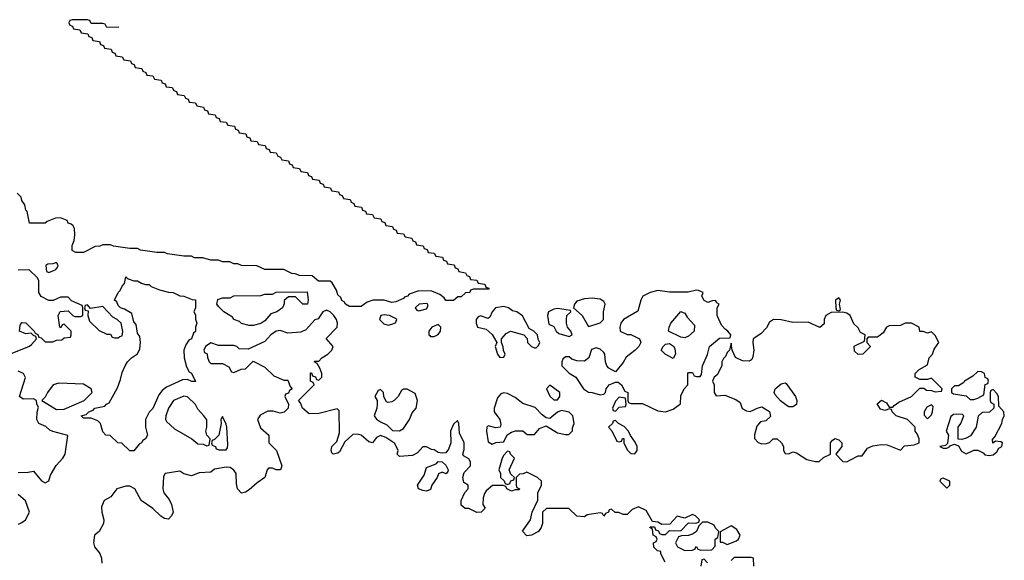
# Model space of a CAD drawing. Header units: inches. Extents: x 2601682 to 2755810, y 449311 to 584050.
# Tile 362 of 505: x 2701898 to 2707008, y 520960 to 523766. Entities that reach past the tile are written whole.
import ezdxf

# ---------------------------------------------------------------- set-up
doc = ezdxf.new("R2010")
doc.units = ezdxf.units.IN
doc.header["$MEASUREMENT"] = 0
doc.layers.add('C7502', color=7, linetype='Continuous')

msp = doc.modelspace()

# ---------------------------------------------------------------- linework, layer by layer
at = {"layer": 'C7502', "color": 2}
for points, elevation in [([(2702413, 523727), (2702350, 523726), (2702342, 523742), (2702330, 523746), (2702270, 523746), (2702262, 523762), (2702250, 523766), (2702170, 523766), (2702158, 523762), (2702154, 523750), (2702158, 523738), (2702172.7, 523732.7), (2702178, 523718), (2702210, 523714), (2702218, 523698), (2702252.7, 523692.7), (2702258, 523678), (2702272.7, 523672.7), (2702278, 523658), (2702312.7, 523652.7), (2702318, 523638), (2702332.7, 523632.7), (2702338, 523618), (2702372.7, 523612.7), (2702378, 523598), (2702392.7, 523592.7), (2702398, 523578), (2702430, 523574), (2702438, 523558), (2702472.7, 523552.7), (2702478, 523538), (2702492.7, 523532.7), (2702498, 523518), (2702532.7, 523512.7), (2702538, 523498), (2702552.7, 523492.7), (2702558, 523478), (2702590, 523474), (2702598, 523458), (2702632.7, 523452.7), (2702638, 523438), (2702652.7, 523432.7), (2702658, 523418), (2702690, 523414), (2702698, 523398), (2702712.7, 523392.7), (2702718, 523378), (2702752.7, 523372.7), (2702758, 523358), (2702772.7, 523352.7), (2702778, 523338), (2702810, 523334), (2702818, 523318), (2702852.7, 523312.7), (2702858, 523298), (2702872.7, 523292.7), (2702878, 523278), (2702912.7, 523272.7), (2702918, 523258), (2702932.7, 523252.7), (2702938, 523238), (2702970, 523234), (2702978, 523218), (2703012.7, 523212.7), (2703018, 523198), (2703032.7, 523192.7), (2703038, 523178), (2703072.7, 523172.7), (2703078, 523158), (2703092.7, 523152.7), (2703098, 523138), (2703130, 523134), (2703138, 523118), (2703172.7, 523112.7), (2703178, 523098), (2703192.7, 523092.7), (2703198, 523078), (2703230, 523074), (2703238, 523058), (2703252.7, 523052.7), (2703258, 523038), (2703292.7, 523032.7), (2703298, 523018), (2703312.7, 523012.7), (2703318, 522998), (2703350, 522994), (2703358, 522978), (2703392.7, 522972.7), (2703398, 522958), (2703412.7, 522952.7), (2703418, 522938), (2703452.7, 522932.7), (2703458, 522918), (2703472.7, 522912.7), (2703478, 522898), (2703510, 522894), (2703518, 522878), (2703552.7, 522872.7), (2703558, 522858), (2703572.7, 522852.7), (2703578, 522838), (2703612.7, 522832.7), (2703618, 522818), (2703632.7, 522812.7), (2703638, 522798), (2703672.7, 522792.7), (2703678, 522778), (2703692.7, 522772.7), (2703698, 522758), (2703730, 522754), (2703738, 522738), (2703772.7, 522732.7), (2703778, 522718), (2703792.7, 522712.7), (2703798, 522698), (2703832.7, 522692.7), (2703838, 522678), (2703852.7, 522672.7), (2703858, 522658), (2703890, 522654), (2703898, 522638), (2703932.7, 522632.7), (2703938, 522618), (2703952.7, 522612.7), (2703958, 522598), (2703992.7, 522592.7), (2703998, 522578), (2704012.7, 522572.7), (2704018, 522558), (2704050, 522554), (2704058, 522538), (2704092.7, 522532.7), (2704098, 522518), (2704112.7, 522512.7), (2704118, 522498), (2704152.7, 522492.7), (2704158, 522478), (2704172.7, 522472.7), (2704178, 522458), (2704212.7, 522452.7), (2704218, 522438), (2704232.7, 522432.7), (2704238, 522418), (2704270, 522414), (2704278, 522398), (2704312.7, 522392.7), (2704318, 522378), (2704332.7, 522372.7), (2704332.7, 522367.3), (2704252.7, 522367.3), (2704238, 522362), (2704234, 522350), (2704211.3, 522348.7), (2704190, 522328), (2704172.7, 522327.3), (2704150, 522308.7), (2704110, 522309), (2704102, 522322), (2704079, 522339), (2704036.4, 522356.4), (2703970, 522358), (2703919.6, 522340.4), (2703911.3, 522330), (2703894.8, 522325.2), (2703890, 522318), (2703850, 522302), (2703830, 522298), (2703789.2, 522309.2), (2703730.7, 522309.3), (2703701, 522299), (2703670, 522278), (2703610, 522278), (2703590, 522288.7), (2703582, 522302), (2703570, 522308.7), (2703564.7, 522324.7), (2703550, 522338), (2703542, 522362), (2703520.4, 522400.4), (2703510, 522408.7), (2703448.7, 522408.7), (2703416.4, 522436.4), (2703350, 522438), (2703327.3, 522447.3), (2703310, 522448), (2703268.4, 522468.4), (2703170, 522469), (2703128.9, 522488.9), (2703050, 522489.2), (2703030, 522498), (2703010, 522498), (2702989, 522509), (2702950, 522509.3), (2702930, 522518), (2702890, 522518), (2702849, 522529), (2702806, 522530), (2702790, 522538), (2702750, 522538), (2702666, 522550), (2702650, 522558), (2702610, 522558), (2702526, 522570), (2702510, 522578), (2702470, 522578), (2702386, 522590), (2702370, 522598), (2702330, 522598), (2702314, 522590), (2702290.7, 522589.3), (2702230, 522558), (2702190, 522558), (2702170, 522568.7), (2702170, 522594), (2702180.4, 522619.6), (2702184, 522650), (2702182, 522682), (2702175.3, 522695.3), (2702165.2, 522705.2), (2702149.2, 522710), (2702144, 522724), (2702110, 522738), (2702083.6, 522736.4), (2702041, 522719), (2702030, 522709.4), (2701949.2, 522710), (2701938, 522770), (2701930, 522778), (2701924.7, 522804.7), (2701910, 522828), (2701905.2, 522845.2), (2701884.7, 522864.7)], -2), ([(2701850, 522032), (2701948.9, 522071.1), (2701960.4, 522079.6), (2701986, 522110), (2701982, 522122), (2701970, 522126), (2701958, 522138), (2701930, 522135.3), (2701898, 522150), (2701900.4, 522179.6), (2701910, 522194), (2701930, 522192), (2701974, 522150), (2701978, 522138), (2701992.7, 522132.7), (2701998, 522118), (2702010, 522114), (2702030, 522094), (2702070, 522094), (2702090, 522102), (2702116.4, 522103.6), (2702130, 522114), (2702162, 522118), (2702166, 522130), (2702166, 522150), (2702130, 522186), (2702118, 522182), (2702112.7, 522167.3), (2702106, 522170), (2702098, 522230), (2702108.7, 522251.3), (2702150, 522254), (2702174, 522230), (2702185.4, 522225.4), (2702215.3, 522224.7), (2702226, 522230), (2702226, 522270), (2702222, 522282), (2702167.3, 522307.3), (2702150, 522326), (2702110, 522326), (2702071.6, 522308.4), (2702050, 522308), (2702010, 522328.7), (2701998, 522350), (2701998, 522410), (2701990, 522426), (2701947.3, 522467.3), (2701890, 522466)], 2), ([(2705248, 520950), (2705226, 520994), (2705226, 521006), (2705208.4, 521008.4), (2705188.4, 521028.4), (2705188, 521050), (2705202, 521058), (2705206, 521070), (2705202, 521082), (2705186, 521090), (2705182, 521122), (2705168, 521130), (2705170, 521134), (2705192.7, 521132.7), (2705198, 521118), (2705212.7, 521112.7), (2705218, 521098), (2705230, 521094), (2705250, 521094), (2705270, 521114), (2705330, 521112), (2705370, 521154), (2705407.3, 521152.7), (2705422, 521158), (2705426, 521170), (2705406, 521190), (2705390, 521198), (2705350, 521178), (2705310, 521188), (2705272.7, 521147.3), (2705230, 521146), (2705210, 521158), (2705182, 521162), (2705150, 521218), (2705110, 521238), (2705076.9, 521223.1), (2705050, 521198), (2705030, 521198), (2705007.3, 521207.3), (2704988.4, 521208.4), (2704970, 521226), (2704958, 521222), (2704954, 521210), (2704938, 521202), (2704930, 521188), (2704922, 521202), (2704910, 521206), (2704843.6, 521196.4), (2704830, 521186), (2704790, 521188), (2704748, 521228), (2704631.6, 521228.4), (2704612, 521210), (2704611, 521150), (2704604.7, 521130), (2704591.3, 521110), (2704554, 521090), (2704530, 521086), (2704508.4, 521111.6), (2704548.7, 521170), (2704558, 521210), (2704587.3, 521272.7), (2704588, 521310), (2704606, 521350), (2704606, 521370), (2704586, 521390), (2704530, 521418), (2704511.6, 521408.4), (2704492.7, 521407.3), (2704474, 521390), (2704474, 521350), (2704478, 521338), (2704492, 521330), (2704490, 521326), (2704470, 521326), (2704450, 521318), (2704426, 521330), (2704422, 521342), (2704407.3, 521347.3), (2704352.7, 521347.3), (2704319.6, 521320.4), (2704310, 521306), (2704303.6, 521283.6), (2704302, 521250), (2704314, 521230), (2704294, 521210), (2704270, 521208), (2704230, 521228), (2704210, 521228), (2704190, 521246), (2704188.7, 521270), (2704208.4, 521311.6), (2704226, 521330), (2704226, 521350), (2704204, 521364), (2704198, 521390), (2704204.7, 521415.3), (2704238, 521450), (2704238, 521470), (2704230, 521486), (2704202, 521502), (2704198, 521510), (2704205.2, 521534.8), (2704205.2, 521570), (2704180.4, 521620.4), (2704178, 521670), (2704170, 521686), (2704150, 521666), (2704134, 521630), (2704136, 521570), (2704124, 521536), (2704110, 521518), (2704090, 521515.3), (2704070, 521519), (2704050, 521533.2), (2704034.6, 521534.6), (2704010, 521548), (2703990, 521548), (2703962, 521518), (2703936.8, 521503.2), (2703870, 521498), (2703858, 521510), (2703862, 521530), (2703845.2, 521565.2), (2703798, 521598), (2703770, 521608), (2703750, 521598), (2703730, 521568.7), (2703710, 521575.3), (2703670, 521608.7), (2703650, 521615.3), (2703627.3, 521612.7), (2703585.4, 521574.6), (2703558, 521522), (2703550, 521515.3), (2703526, 521510), (2703518, 521518), (2703515.3, 521530), (2703519, 521550), (2703544, 521576), (2703558, 521622), (2703556.4, 521736.4), (2703546, 521746), (2703450, 521721.2), (2703400.4, 521720.4), (2703366, 521750), (2703356.4, 521776.4), (2703346, 521790), (2703426, 521870), (2703422, 521882), (2703408, 521890), (2703407.3, 521932.7), (2703412.7, 521932.7), (2703418, 521918), (2703432.7, 521912.7), (2703438, 521898), (2703450, 521894), (2703466, 521910), (2703466, 521930), (2703456.4, 521956.4), (2703442, 521982), (2703426, 521990), (2703430, 521994), (2703450, 521994), (2703466, 522010), (2703498, 522030), (2703518, 522050), (2703526, 522070), (2703488.7, 522111.3), (2703546, 522170), (2703548, 522190), (2703542, 522210), (2703528.7, 522230), (2703510, 522248.7), (2703490, 522259), (2703472, 522250), (2703446.8, 522213.2), (2703430, 522208), (2703383.6, 522156.4), (2703356.9, 522143.1), (2703290, 522139), (2703250, 522152.7), (2703230, 522149), (2703201, 522130), (2703170, 522095.3), (2703083.6, 522056.4), (2703038, 522058), (2703026, 522070), (2703010, 522075.3), (2702930, 522074), (2702890, 522088), (2702862, 522070), (2702854, 522050), (2702858, 522038), (2702871.6, 522031.6), (2702872.7, 522012.7), (2702882, 521990), (2702890, 521982), (2702950, 521982), (2702983.6, 521963.6), (2702998, 521938), (2703010, 521934), (2703048.4, 521951.6), (2703070, 521954), (2703110, 521994), (2703170, 521962), (2703216.9, 521916.9), (2703270, 521894), (2703290, 521894), (2703302, 521862), (2703312, 521850), (2703298, 521842), (2703292.7, 521827.3), (2703278, 521822), (2703274, 521810), (2703294, 521770), (2703292, 521750), (2703270.5, 521729.5), (2703250, 521724), (2703213.6, 521733.6), (2703186.8, 521733.2), (2703146.4, 521713.6), (2703132, 521690), (2703147.5, 521647.5), (2703192, 521610), (2703192, 521570), (2703231, 521530), (2703258, 521450), (2703252, 521430), (2703230, 521428.7), (2703210, 521438), (2703190, 521438), (2703182, 521430), (2703170.7, 521389.3), (2703130, 521361.2), (2703090, 521325.2), (2703070, 521313.2), (2703050, 521308.7), (2703029, 521330), (2703023.1, 521356.9), (2703022, 521410), (2703010, 521428), (2702990, 521442), (2702970, 521444), (2702910, 521433.2), (2702890, 521418), (2702830, 521414), (2702790, 521399), (2702750, 521408.7), (2702730, 521422), (2702654, 521410), (2702644.7, 521395.3), (2702641, 521330), (2702646, 521310), (2702674.6, 521274.6), (2702686.8, 521250), (2702694.8, 521210), (2702686, 521190), (2702670, 521174), (2702650, 521177.2), (2702630, 521189.2), (2702590, 521229), (2702529.3, 521269.3), (2702495.3, 521330), (2702470, 521344), (2702450, 521344), (2702402, 521330), (2702371.3, 521290), (2702336, 521270), (2702323, 521237), (2702324, 521210), (2702334.9, 521170), (2702332.7, 521150), (2702310.5, 521109.5), (2702286, 521090), (2702281, 521050), (2702286, 521030), (2702314.8, 520994.8), (2702322.8, 520970), (2702324.5, 520944.5)], 2), ([(2701890, 521416), (2701943.1, 521416.9), (2701970, 521422), (2702011.6, 521371.6), (2702030, 521362), (2702050, 521372), (2702058.9, 521401.1), (2702087.6, 521452.4), (2702122.7, 521490), (2702135.1, 521510), (2702148, 521608), (2702070, 521628), (2702054.6, 521634.6), (2702033.6, 521653.6), (2701998, 521670), (2701988, 521690), (2701988.4, 521728.4), (2701995.3, 521755.3), (2701988, 521770), (2701986, 521790), (2701970, 521798), (2701916.4, 521796.4), (2701898, 521810), (2701928, 521908), (2701918, 521930), (2701890, 521942)], 2), ([(2701892.3, 521147.7), (2701910, 521156), (2701928.7, 521170), (2701948.7, 521210), (2701928.9, 521268.9), (2701890, 521302)], 2), ([(2705708.7, 520930), (2705706, 520970), (2705694.6, 520974.6), (2705606, 520974), (2705590, 520958)], 2), ([(2705467.3, 520947.3), (2705450, 520966), (2705438, 520962), (2705434, 520930)], 2)]:
    msp.add_lwpolyline(points, dxfattribs=dict(at, elevation=elevation))
for points, elevation in [([(2702090, 522506), (2702070, 522498), (2702043.6, 522496.4), (2702034, 522490), (2702038, 522458), (2702050, 522454), (2702070, 522462), (2702086, 522470), (2702096.4, 522483.6), (2702098, 522490)], 2), ([(2702811.6, 521888.4), (2702791.3, 521888.7), (2702770, 521898), (2702743.6, 521896.4), (2702661, 521859), (2702638, 521842), (2702621, 521819), (2702590, 521748), (2702570.8, 521729.2), (2702551, 521690), (2702550.8, 521650), (2702562, 521610), (2702552, 521590), (2702538, 521582), (2702531.3, 521570), (2702518, 521562), (2702490, 521528.7), (2702470, 521528.7), (2702428, 521568), (2702408, 521570), (2702368, 521608), (2702346, 521610), (2702330, 521626), (2702318, 521670), (2702304, 521684), (2702270, 521698), (2702230, 521698), (2702218, 521710), (2702243.1, 521716.9), (2702258, 521730), (2702280.4, 521739.6), (2702288.7, 521750), (2702340.4, 521759.6), (2702348.7, 521770), (2702363.1, 521776.9), (2702405.2, 521854.8), (2702422, 521898), (2702430, 521934), (2702446, 521970), (2702458, 521990), (2702478, 522010), (2702509.1, 522030.9), (2702522, 522058), (2702525.2, 522090), (2702522, 522122), (2702510, 522138), (2702503.1, 522183.1), (2702490, 522198), (2702480.4, 522240.4), (2702443.1, 522263.1), (2702422, 522270), (2702410, 522282), (2702402, 522302), (2702389.6, 522310), (2702409, 522350), (2702420.4, 522359.6), (2702430, 522382), (2702443.1, 522396.9), (2702450, 522430.8), (2702461, 522421), (2702491, 522411), (2702510, 522410.8), (2702530, 522398), (2702551, 522391), (2702570, 522390.8), (2702581, 522381), (2702623.6, 522363.6), (2702670, 522351.3), (2702694, 522350), (2702730, 522332), (2702750, 522331.3), (2702792.7, 522312.7), (2702811.3, 522311.3), (2702810.9, 522270.9), (2702802, 522250), (2702810, 522234), (2702810.7, 522210.7), (2702818, 522190), (2702810.7, 522169.3), (2702810, 522148), (2702801, 522139), (2702790, 522109), (2702776.9, 522103.1), (2702761, 522079), (2702751, 522050), (2702751.1, 522011.1), (2702763.6, 521963.6), (2702778, 521938), (2702790, 521931.3)], -2), ([(2703368, 522290), (2703330, 522328), (2703292.7, 522327.3), (2703271.6, 522308.4), (2703271.6, 522291.6), (2703262, 522270), (2703232, 522250), (2703201, 522239), (2703170, 522202), (2703150, 522189.2), (2703110, 522178), (2703090, 522178), (2703050, 522189.2), (2703039, 522199), (2703010, 522209), (2703002, 522222), (2702958, 522250), (2702930, 522278), (2702922, 522290), (2702927.3, 522312.7), (2702950, 522322), (2702990, 522322), (2703010, 522332), (2703150, 522334), (2703170, 522342), (2703210, 522342), (2703230, 522352), (2703390, 522354), (2703396, 522310), (2703391.3, 522290)], -2), ([(2705410, 522362), (2705368.2, 522351.8), (2705270, 522351.6), (2705210, 522360.5), (2705171, 522350), (2705131.3, 522330), (2705121, 522310), (2705106.4, 522253.6), (2705031.3, 522210), (2705018, 522190), (2705012, 522170), (2705014, 522150), (2705050, 522132), (2705070, 522132), (2705114, 522110), (2705122, 522090), (2705111.3, 522070), (2705090.7, 522049.3), (2705045.4, 522014.6), (2705030, 521986), (2704990, 521938), (2704956.4, 521956.4), (2704946, 521970), (2704938, 521990), (2704935.3, 522030), (2704930, 522038), (2704910, 522055.3), (2704890, 522062), (2704866, 522054), (2704851.3, 522010), (2704830, 521994), (2704790, 521996), (2704763.7, 522003.7), (2704750, 522015.3), (2704730, 522015.3), (2704716.9, 522003.1), (2704711.3, 521990), (2704711.3, 521970), (2704750, 521931.3), (2704784.7, 521910), (2704824.7, 521850), (2704850, 521832), (2704870, 521831.3), (2704910, 521818), (2704930, 521822), (2704938, 521830), (2704942, 521850), (2704958, 521870), (2704990, 521884.7), (2705003.6, 521883.6), (2705022, 521870), (2705038, 521838), (2705054, 521830), (2705054, 521790), (2705058, 521778), (2705070, 521774), (2705130, 521774), (2705210, 521736), (2705250, 521731), (2705290, 521744.7), (2705327.3, 521772.7), (2705330, 521814), (2705346, 521850), (2705366, 521870), (2705366, 521930), (2705370, 521934), (2705390, 521934), (2705398, 521918), (2705410, 521914), (2705430, 521914), (2705436.4, 521923.6), (2705442, 521970), (2705468, 522028), (2705478, 522070), (2705530, 522112), (2705586, 522114), (2705588, 522130), (2705574, 522150), (2705559, 522159), (2705540.2, 522180.2), (2705518, 522230), (2705518, 522270), (2705528, 522290), (2705516.5, 522296.5), (2705510, 522308), (2705492.7, 522307.3), (2705470, 522298), (2705450, 522308), (2705438, 522330), (2705446, 522350), (2705420.4, 522360.4)], 2), ([(2704870, 522320.5), (2704830, 522316.9), (2704790, 522305.2), (2704777.3, 522290), (2704772, 522270), (2704818, 522230), (2704850, 522174), (2704890, 522184.7), (2704910, 522192), (2704928, 522210), (2704928.7, 522250), (2704937, 522290), (2704930, 522304), (2704910, 522314.7)], 2), ([(2706150, 522322), (2706132, 522310), (2706134, 522270), (2706138, 522258), (2706150, 522254), (2706158, 522262), (2706153.2, 522290), (2706157.2, 522310)], 2), ([(2702250, 522286), (2702238, 522282), (2702234, 522270), (2702238, 522258), (2702254, 522254), (2702252, 522230), (2702261, 522201), (2702310, 522152), (2702350, 522134), (2702370, 522134), (2702378, 522118), (2702390, 522114), (2702410, 522114), (2702418, 522122), (2702430, 522124.7), (2702432.9, 522147.1), (2702425.2, 522190), (2702404, 522210), (2702382.3, 522222.3), (2702330, 522277.2), (2702266, 522266)], 2), ([(2704010, 522292.4), (2703972, 522290), (2703950.8, 522270), (2703958.8, 522258.8), (2703970, 522254), (2704010, 522264.9), (2704016.6, 522276.6), (2704016, 522290)], 2), ([(2704410, 522277.6), (2704366.8, 522270), (2704351, 522250), (2704338.8, 522221.2), (2704330, 522215.3), (2704290, 522228.7), (2704276.9, 522223.1), (2704267.3, 522210), (2704266.8, 522190), (2704274, 522170), (2704319.8, 522159.8), (2704351.1, 522131.1), (2704374, 522090), (2704366, 522070), (2704378, 522030), (2704390, 522012), (2704410, 522014), (2704418, 522030), (2704408.4, 522048.4), (2704407.3, 522067.3), (2704398, 522090), (2704398, 522110), (2704423.1, 522136.9), (2704446, 522150), (2704514, 522130), (2704531.6, 522111.6), (2704534, 522090), (2704554, 522070), (2704570, 522062), (2704578, 522062), (2704590, 522074), (2704598, 522090), (2704588.4, 522108.4), (2704586, 522130), (2704566, 522150), (2704543.1, 522163.1), (2704508.4, 522228.4), (2704478, 522250), (2704455.5, 522255.5), (2704435.3, 522270)], 2), ([(2704690, 522266), (2704670, 522262.7), (2704642, 522250), (2704638, 522230), (2704644.7, 522184.7), (2704670, 522174), (2704682, 522150), (2704696.9, 522136.9), (2704750, 522122), (2704766, 522130), (2704758, 522150), (2704742, 522170), (2704735.3, 522190), (2704735.3, 522210), (2704738, 522230), (2704758, 522250), (2704756.4, 522256.4)], 2), ([(2703790, 522233.3), (2703772, 522230), (2703766, 522210), (2703787.5, 522187.5), (2703810, 522181), (2703830, 522184.7), (2703848.4, 522191.6), (2703855.3, 522210), (2703852.7, 522212.7), (2703818, 522230)], 2), ([(2705350, 522115.3), (2705330, 522118), (2705266, 522150), (2705268, 522170), (2705278, 522190), (2705330, 522251.3), (2705350, 522242), (2705362, 522222), (2705399.6, 522179.6), (2705398, 522150), (2705370, 522124)], 2), ([(2706170, 522248), (2706110, 522246), (2706082, 522230), (2706074, 522210), (2706072.7, 522187.3), (2706050, 522168), (2705990, 522195.3), (2705910, 522194.7), (2705850, 522207.6), (2705810, 522209.4), (2705790, 522196), (2705773.2, 522166.8), (2705744, 522136), (2705704.7, 522110), (2705702.8, 522090), (2705708.2, 522050), (2705703.5, 522016.5), (2705698, 522002), (2705686.4, 521993.6), (2705650, 521996), (2705612.9, 522012.9), (2705595.3, 522050), (2705590, 522086), (2705582, 522050), (2705570, 522038), (2705562, 522018), (2705550, 522008), (2705542.8, 521990), (2705542.8, 521970), (2705517.3, 521922.7), (2705502, 521910), (2705494, 521890), (2705502, 521870), (2705502, 521830), (2705512.7, 521812.7), (2705556.9, 521816.9), (2705614.8, 521794.8), (2705638, 521778), (2705647.9, 521747.9), (2705670, 521736), (2705690, 521731.3), (2705730, 521751.3), (2705750, 521756), (2705790, 521731.3), (2705794, 521706), (2705770, 521684), (2705742, 521678), (2705723.5, 521656.5), (2705711.6, 521611.6), (2705711.6, 521591.6), (2705730, 521572), (2705750, 521564.7), (2705774.6, 521565.4), (2705788.9, 521571.1), (2705809.3, 521590.7), (2705830, 521591), (2705852, 521570), (2705862, 521550), (2705862, 521530), (2705870, 521514), (2705890, 521512), (2705910, 521522), (2705930, 521518), (2705983.5, 521483.5), (2706028, 521472), (2706047.3, 521472.7), (2706070, 521494), (2706106, 521510), (2706106, 521570), (2706116.4, 521583.6), (2706130, 521591.3), (2706150, 521584.7), (2706164.7, 521570), (2706164.7, 521550), (2706134, 521510), (2706170, 521472), (2706190, 521471.3), (2706210, 521482), (2706250, 521502), (2706270, 521502), (2706298, 521542), (2706326, 521554), (2706370, 521561), (2706399.8, 521559.8), (2706470, 521532), (2706490, 521554), (2706540.4, 521559.6), (2706566, 521570), (2706566, 521590), (2706556.4, 521616.4), (2706546, 521630), (2706546, 521650), (2706506, 521690), (2706446, 521710), (2706426, 521730), (2706422, 521742), (2706410, 521746), (2706390, 521738), (2706364.7, 521744.7), (2706348.7, 521771.3), (2706371.3, 521791.3), (2706396.9, 521776.9), (2706410, 521754), (2706430, 521754), (2706436.4, 521763.6), (2706460.2, 521779.8), (2706526, 521810), (2706570, 521854), (2706590, 521854), (2706603.6, 521843.6), (2706630, 521842), (2706650, 521834), (2706682, 521838), (2706686, 521850), (2706630, 521906), (2706610, 521898), (2706570, 521898), (2706546, 521910), (2706546, 521930), (2706566, 521950), (2706610, 521974), (2706618, 522010), (2706635.3, 522030), (2706644.7, 522055.3), (2706668, 522090), (2706650, 522126), (2706630, 522146), (2706610, 522138), (2706587.3, 522147.3), (2706570, 522148), (2706566, 522170), (2706526, 522190), (2706494, 522190), (2706470, 522179), (2706410, 522177), (2706396, 522170), (2706378.8, 522141.2), (2706350, 522118), (2706302, 522118), (2706294, 522110), (2706294, 522090), (2706311.6, 522071.6), (2706311.6, 522068.4), (2706274, 522030), (2706250, 522028), (2706230, 522046), (2706228, 522072), (2706282, 522098), (2706286, 522130), (2706262, 522142), (2706250, 522166), (2706227.3, 522187.3), (2706208, 522230), (2706190, 522242)], 2), ([(2704070, 522184), (2704038, 522170), (2704022, 522150), (2704022, 522130), (2704026, 522126), (2704030, 522122), (2704050, 522122), (2704070, 522132), (2704082, 522150), (2704084, 522170)], 2), ([(2705290, 522008), (2705248, 522030), (2705228, 522050), (2705238, 522070), (2705250, 522082), (2705270, 522084.7), (2705291.3, 522071.3), (2705298.8, 522058.8), (2705302, 522030)], 2), ([(2706870, 521939), (2706844.5, 521915.5), (2706802, 521890), (2706798, 521882), (2706770, 521866), (2706750, 521866), (2706734, 521850), (2706734, 521830), (2706743.6, 521823.6), (2706810, 521814), (2706830, 521794), (2706850, 521794), (2706870, 521802), (2706902, 521818), (2706908.4, 521871.6), (2706922, 521878), (2706926, 521890), (2706922, 521902), (2706908.4, 521908.4), (2706906, 521930), (2706890, 521938)], 2), ([(2702100.7, 521879.3), (2702072, 521870), (2702042, 521830), (2702030, 521806), (2702014, 521790), (2702090, 521742.8), (2702130, 521744.9), (2702232.3, 521790), (2702274, 521830), (2702268.7, 521850), (2702230, 521873.2)], 2), ([(2703910, 521848), (2703890, 521848), (2703879.6, 521840.4), (2703862, 521810), (2703842, 521790), (2703830, 521782), (2703810, 521778), (2703802, 521782), (2703788, 521808), (2703786, 521830), (2703770, 521846), (2703758, 521842), (2703742, 521810), (2703754, 521790), (2703754, 521770), (2703752, 521750), (2703738, 521710), (2703750, 521692), (2703770, 521678), (2703803.6, 521663.6), (2703832.7, 521632.7), (2703870, 521632), (2703890, 521644.7), (2703921.2, 521690), (2703934.6, 521725.4), (2703955.3, 521750), (2703962, 521790), (2703950, 521826)], 2), ([(2704650, 521868), (2704632, 521850), (2704650, 521812), (2704670, 521792), (2704690, 521792), (2704702, 521810), (2704702, 521830)], 2), ([(2705890, 521756), (2705880.7, 521760.7), (2705847.3, 521787.3), (2705819.3, 521819.3), (2705813.2, 521830), (2705819, 521850), (2705850, 521876), (2705870, 521881), (2705876.8, 521876.8), (2705924.9, 521810), (2705930.7, 521790), (2705930, 521769), (2705910, 521756)], 2), ([(2706950, 521846), (2706938, 521842), (2706934, 521830), (2706934, 521790), (2706938, 521778), (2706954, 521770), (2706954, 521750), (2706931.6, 521728.4), (2706892.7, 521727.3), (2706872, 521708), (2706862.8, 521650), (2706833.4, 521606.6), (2706810, 521593.2), (2706787.3, 521587.3), (2706768, 521588), (2706768.7, 521650), (2706782, 521670), (2706798, 521710), (2706790, 521718), (2706743.6, 521716.4), (2706730, 521706), (2706706, 521630), (2706718, 521610), (2706714, 521566), (2706703.6, 521556.4), (2706674, 521550), (2706690, 521542), (2706710, 521542), (2706726, 521550), (2706726, 521554), (2706750, 521562), (2706770, 521554), (2706785.4, 521525.4), (2706810, 521512), (2706850, 521531.3), (2706870, 521531.3), (2706898, 521518), (2706906.8, 521506.8), (2706930, 521504), (2706950, 521507.7), (2706970, 521522.8), (2706979, 521541), (2706995.3, 521550), (2706998, 521570), (2706990, 521575.3), (2706962, 521578), (2706948, 521568), (2706947.3, 521587.3), (2706959, 521601), (2706995.3, 521670), (2706998, 521690), (2707008, 521710), (2707006, 521730), (2706980.4, 521760.4), (2706978, 521810), (2706970, 521826)], 2), ([(2702750, 521812.3), (2702696, 521790), (2702670.8, 521750), (2702657.3, 521710), (2702654.8, 521690), (2702659.8, 521679.8), (2702701.4, 521641.4), (2702790.9, 521590.9), (2702823.6, 521563.6), (2702850, 521562), (2702870, 521554), (2702882, 521558), (2702886, 521590), (2702868.7, 521608.7), (2702864, 521630), (2702869, 521650), (2702868.9, 521688.9), (2702854, 521710), (2702823.7, 521743.7), (2702810, 521768.7), (2702770, 521808.7)], 2), ([(2704410, 521829), (2704395.3, 521824.7), (2704377.3, 521802.7), (2704361, 521750), (2704361, 521730), (2704390.8, 521690), (2704395.3, 521664.7), (2704392, 521650), (2704370, 521648), (2704330, 521658), (2704322, 521650), (2704321, 521630), (2704330, 521574), (2704350, 521562), (2704368.9, 521571.1), (2704410, 521574), (2704428.7, 521611.3), (2704450, 521624.7), (2704471.1, 521631.1), (2704510, 521631.3), (2704532.7, 521612.7), (2704570, 521612), (2704596.5, 521643.5), (2704630, 521658), (2704690, 521621), (2704730, 521612), (2704747.3, 521612.7), (2704768, 521632), (2704768, 521648), (2704775.3, 521670), (2704768.7, 521710), (2704750, 521728.7), (2704710, 521738), (2704690, 521728), (2704650, 521695.3), (2704630, 521699), (2704610, 521714), (2704573.4, 521753.4), (2704510, 521773.2), (2704470, 521805.2), (2704430, 521825.2)], 2), ([(2705010, 521806), (2704990, 521786), (2704974, 521750), (2704978, 521738), (2704990, 521734), (2705010, 521754), (2705042, 521758), (2705046, 521770), (2705042, 521802)], 2), ([(2706630, 521766), (2706605.4, 521754.6), (2706592, 521730), (2706592.7, 521712.7), (2706610, 521694), (2706630, 521714), (2706635.3, 521730), (2706638, 521758)], 2), ([(2702950, 521706), (2702942, 521690), (2702944.7, 521670), (2702932, 521610), (2702910, 521586), (2702898, 521582), (2702894, 521570), (2702898, 521558), (2702914, 521550), (2702918, 521538), (2702932.7, 521532.7), (2702970, 521534), (2702976.4, 521543.6), (2702979, 521561), (2702973.2, 521650), (2702970, 521666)], 2), ([(2704990, 521686), (2704978, 521682), (2704974, 521670), (2704954, 521650), (2704971.6, 521631.6), (2704998, 521578), (2705010, 521574), (2705022, 521578), (2705027.3, 521592.7), (2705032.7, 521592.7), (2705034, 521570), (2705050, 521534), (2705070, 521514), (2705090, 521512), (2705102, 521530), (2705102, 521550), (2705092.9, 521572.9), (2705067.3, 521607.3), (2705058, 521630), (2705034.6, 521654.6), (2705006, 521670)], 2), ([(2704430, 521526), (2704410, 521506), (2704402, 521490), (2704384.7, 521430), (2704394, 521410), (2704394, 521390), (2704412.7, 521372.7), (2704418, 521358), (2704430, 521354), (2704442, 521358), (2704447.3, 521372.7), (2704462, 521378), (2704466, 521390), (2704447.3, 521407.3), (2704438, 521430), (2704466, 521490), (2704446, 521510), (2704442, 521522)], 2), ([(2704111.1, 521408.9), (2704090, 521418), (2704071.6, 521408.4), (2704064.7, 521390), (2704038, 521350), (2704030, 521328), (2704010, 521318), (2703990, 521322), (2703968.7, 521330), (2703962, 521350), (2703998, 521402), (2704010, 521442), (2704059, 521461), (2704070, 521472), (2704091.6, 521471.6), (2704110, 521454), (2704122, 521430), (2704119.6, 521420.4)], 2), ([(2706690, 521386), (2706678, 521382), (2706674, 521370), (2706710, 521334), (2706726, 521350), (2706726, 521370)], 2), ([(2705470, 521158), (2705442, 521158), (2705422, 521138), (2705410.8, 521109.2), (2705390, 521095.3), (2705370, 521088), (2705332.7, 521087.3), (2705318, 521082), (2705302, 521050), (2705312, 521030), (2705350, 521011.3), (2705388, 521012), (2705402, 521018), (2705410, 521032), (2705418, 521018), (2705432.7, 521012.7), (2705490, 521014), (2705507.3, 521032.7), (2705508, 521070), (2705522, 521078), (2705526, 521110), (2705510, 521126), (2705502, 521142)], 2), ([(2705590, 521138), (2705532.7, 521107.3), (2705534, 521054), (2705546, 521054), (2705570, 521042), (2705618.6, 521061.4), (2705628.7, 521070), (2705638, 521090), (2705620.4, 521120.4)], 2)]:
    msp.add_lwpolyline(points, close=True, dxfattribs=dict(at, elevation=elevation))

doc.saveas('drawing.dxf')
